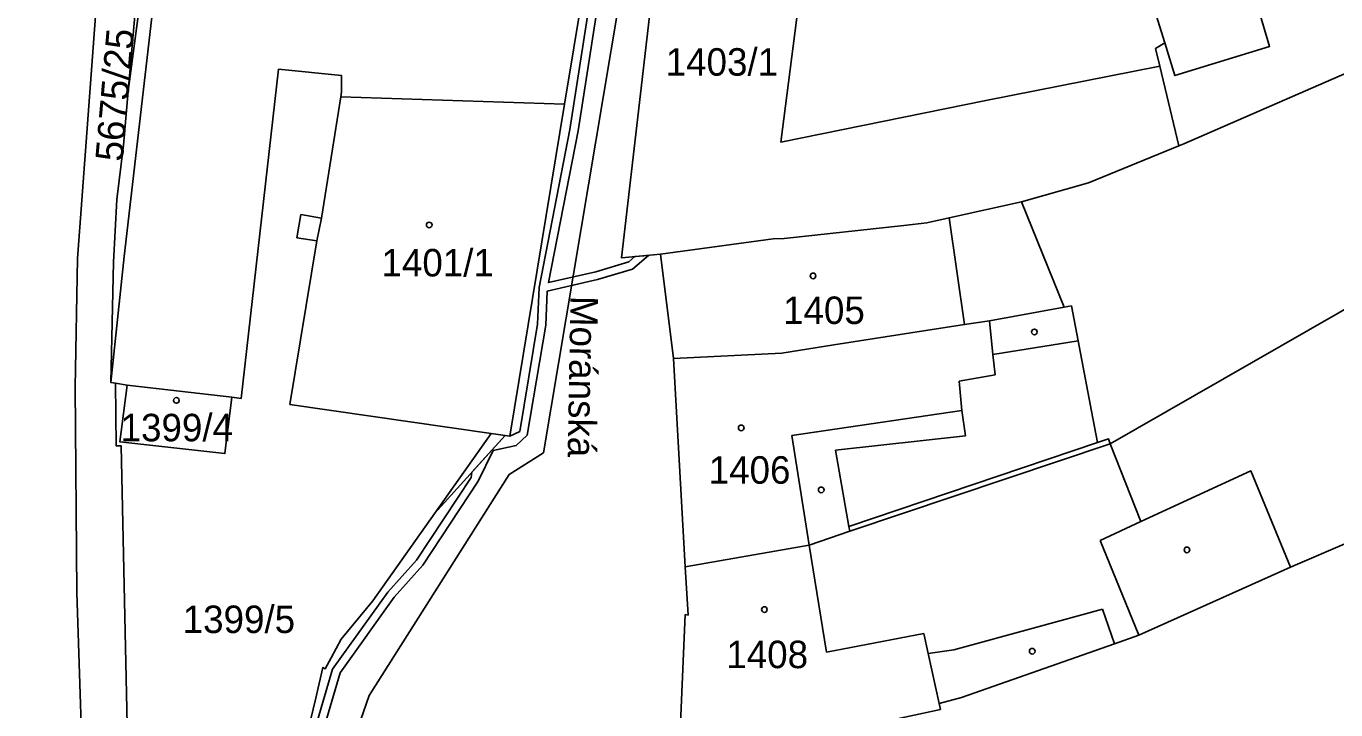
# Model space of a CAD drawing. Extents: x -644096 to -634268, y -1141430 to -1133463.
# Drawn here: x -639005.4 to -638924.4, y -1138554.3 to -1138512.1 of the extents above; entities that cross this region are included whole.
import ezdxf

# ---------------------------------------------------------------- set-up
doc = ezdxf.new("R2010")
doc.units = 0
for name, color, linetype in [('B_Hranice _3D', 7, 'Continuous'), ('M_Svah_Nasyp', 7, 'Continuous'), ('M_Svah_Zarez', 7, 'Continuous'), ('svrsek_osa_terminal_VRT', 7, 'Continuous'), ('svrsek_osa_VRT', 7, 'Continuous'), ('svrsek_popisy_VRT', 7, 'Continuous'), ('terminal_VRT', 7, 'Continuous')]:
    doc.layers.add(name, color=color, linetype=linetype)

msp = doc.modelspace()

# ---------------------------------------------------------------- linework, layer by layer
at = {"layer": 'B_Hranice _3D'}
for points in [[(-638973.89, -1138424.73), (-638973.33, -1138435.25), (-638973.27, -1138437.06), (-638972.51, -1138445.25), (-638972.44, -1138446.65), (-638971.45, -1138458.91), (-638971.04, -1138462.89), (-638970.79, -1138464.46), (-638971.24, -1138466.57), (-638971.66, -1138469.34), (-638970.04, -1138474.25), (-638969.18, -1138477.72), (-638968.36, -1138484.77), (-638968.31, -1138489.58), (-638968.67, -1138499.48), (-638969.71, -1138505.33), (-638971.75, -1138518.44), (-638973.65, -1138528.21), (-638973.75, -1138530.49), (-638974.86, -1138537.12)], [(-638969.25, -1138499.69), (-638972.09, -1138516.87), (-638975.48, -1138537.42), (-638975.75, -1138537.38), (-638980.11, -1138542.18), (-638983.95, -1138547.59), (-638985.9, -1138549.98), (-638986.52, -1138551.13), (-638986.89, -1138551.8), (-638987.03, -1138551.72), (-638987.5, -1138553.7), (-638990.33, -1138565.52), (-638991.58, -1138565.46), (-638994.23, -1138575.58), (-638991.48, -1138576.95), (-638988.91, -1138567.12), (-638984.18, -1138553.45), (-638975.52, -1138539.78), (-638973.39, -1138538.44), (-638966.9, -1138499.74)], [(-638987.89, -1138558.57), (-638985.97, -1138552.05), (-638982.62, -1138547.38), (-638980.85, -1138545.39), (-638977.43, -1138540.19), (-638976.5, -1138538.31), (-638975.07, -1138538), (-638974.4, -1138537.36), (-638973.25, -1138530.55), (-638973.16, -1138528.44), (-638970.04, -1138527.72), (-638967.88, -1138527.08), (-638966.9, -1138526.23), (-638967.74, -1138526.31), (-638968.12, -1138526.64), (-638970.16, -1138527.24), (-638973.08, -1138527.91), (-638971.25, -1138518.52), (-638969.21, -1138505.41)], [(-638974.86, -1138537.12), (-638975.48, -1138537.42), (-638975.75, -1138537.38), (-638977.82, -1138539.65), (-638977.87, -1138539.97), (-638981.25, -1138545.09), (-638983.02, -1138547.06), (-638986.43, -1138551.83), (-638988.37, -1138558.45)]]:
    msp.add_lwpolyline(points, dxfattribs=at)
at = {"layer": 'M_Svah_Nasyp'}
for p, q in [((-638958.71, -1138519.22), (-638956.35, -1138501.03)), ((-638935.27, -1138514.52), (-638946.02, -1138516.65)), ((-638946.02, -1138516.65), (-638958.71, -1138519.22)), ((-638987.12, -1138523.93), (-638987.4, -1138525.33)), ((-638948.29, -1138523.9), (-638947.35, -1138530.51)), ((-638945.59, -1138532.36), (-638945.8, -1138530.27)), ((-638940.32, -1138531.51), (-638945.59, -1138532.36)), ((-638945.59, -1138532.36), (-638945.46, -1138533.63)), ((-638945.46, -1138533.63), (-638947.67, -1138534.01)), ((-638947.67, -1138534.01), (-638947.52, -1138535.83)), ((-638958.03, -1138537.38), (-638947.52, -1138535.83)), ((-638947.52, -1138535.83), (-638947.28, -1138537.4)), ((-638958.03, -1138537.38), (-638956.95, -1138544.15)), ((-638947.28, -1138537.4), (-638955.32, -1138538.28)), ((-638939.12, -1138537.81), (-638954.5, -1138543)), ((-638954.5, -1138543), (-638955.32, -1138538.28)), ((-638938.96, -1138543.86), (-638936.43, -1138542.69)), ((-638954.45, -1138543.3), (-638954.5, -1138543)), ((-638955.88, -1138550.78), (-638956.95, -1138544.15)), ((-638936.56, -1138549.72), (-638938.96, -1138543.86)), ((-638942.88, -1138549.23), (-638938.81, -1138548.12)), ((-638938.81, -1138548.12), (-638938.07, -1138550.25)), ((-638948, -1138550.63), (-638942.88, -1138549.23)), ((-638949.86, -1138549.62), (-638955.88, -1138550.78)), ((-638949.59, -1138550.85), (-638949.86, -1138549.62)), ((-638949.59, -1138550.85), (-638948, -1138550.63)), ((-638948.91, -1138553.96), (-638949.59, -1138550.85))]:
    msp.add_line(p, q, dxfattribs=at)
msp.add_lwpolyline([(-638992.44, -1138476.65), (-638994.8, -1138491.37), (-638996.32, -1138501.53), (-638996.72, -1138503.8), (-638999.32, -1138526.31), (-639000.15, -1138534.1)], dxfattribs=at)
at = {"layer": 'M_Svah_Zarez'}
for centre in [(-638980.457, -1138524.349), (-638956.717, -1138527.499), (-638943.027, -1138530.969), (-638996.097, -1138535.199), (-638961.157, -1138536.899), (-638956.207, -1138540.739), (-638933.587, -1138544.449), (-638959.727, -1138548.139), (-638943.157, -1138550.719)]:
    msp.add_circle(centre, 0.175, dxfattribs=at)
at = {"layer": 'svrsek_osa_terminal_VRT'}
msp.add_arc((-642050.261, -1145189.597), 8802.25, 41.4131519, 75.3170489, dxfattribs=at)
at = {"layer": 'terminal_VRT'}
for p, q in [((-638938.33, -1138537.88), (-638899.46, -1138515.61)), ((-638985.93, -1138516.42), (-638972.09, -1138516.87)), ((-638941.18, -1138529.44), (-638943.83, -1138522.91)), ((-638966.15, -1138526.16), (-638965.34, -1138532.61)), ((-638965.34, -1138532.61), (-638964.63, -1138545.49)), ((-638999.86, -1138534.14), (-638999.15, -1138534.25)), ((-638999.15, -1138534.25), (-638992.67, -1138535.01))]:
    msp.add_line(p, q, dxfattribs=at)
for points in [[(-638999.75, -1138564.2), (-639000.16, -1138563.83), (-639001.77, -1138561.51), (-639002.25, -1138547.09), (-639002.35, -1138534.39), (-639002.22, -1138526.42), (-639001.02, -1138510.31), (-638998.39, -1138493.23), (-638992.75, -1138464.61), (-638992.42, -1138461.99), (-638993, -1138461.86), (-638992.3, -1138457.94), (-638991.03, -1138452.2)], [(-638999.07, -1138516.08), (-638998.66, -1138511.4), (-638997.1, -1138500.77), (-638994.22, -1138485.02), (-638991.5, -1138471.24)], [(-638992.44, -1138476.65), (-638997.74, -1138505.98), (-638999.07, -1138516.08)], [(-638972.09, -1138516.87), (-638969.25, -1138499.69), (-638969.58, -1138478.38), (-638969.96, -1138477.72), (-638970.92, -1138477.68)], [(-638934.96, -1138513.09), (-638935.81, -1138510.36), (-638939.14, -1138511.39), (-638942.26, -1138509.73), (-638943.23, -1138506.45), (-638941.52, -1138503.43), (-638943.5, -1138497.04)], [(-638965.42, -1138499.3), (-638968.56, -1138526.39), (-638966.15, -1138526.16)], [(-638934.08, -1138519.45), (-638933.79, -1138519.33), (-638921.61, -1138514.04), (-638913.36, -1138509.93), (-638905.37, -1138505.45)], [(-638934.96, -1138513.09), (-638934.34, -1138515.11), (-638928.48, -1138513.31), (-638929.5, -1138509.86)], [(-638934.08, -1138519.45), (-638935.27, -1138514.52), (-638935.54, -1138513.44), (-638934.96, -1138513.09)], [(-638992.67, -1138535.01), (-638992.09, -1138535.09), (-638989.77, -1138514.71), (-638985.88, -1138515.11), (-638985.88, -1138516.11), (-638985.93, -1138516.42)], [(-638999.07, -1138516.08), (-638999.36, -1138519.42), (-638999.77, -1138522.77), (-638999.99, -1138526.66), (-639000.15, -1138534.1), (-638999.86, -1138534.14)], [(-638985.93, -1138516.42), (-638987.12, -1138523.93), (-638988.39, -1138523.71), (-638988.64, -1138525.14), (-638987.4, -1138525.33), (-638989.07, -1138535.45), (-638976.62, -1138537.25)], [(-638976.62, -1138537.25), (-638975.48, -1138537.42), (-638972.09, -1138516.87)], [(-638943.83, -1138522.91), (-638939.67, -1138521.74), (-638934.08, -1138519.45)], [(-638966.15, -1138526.16), (-638959.18, -1138525.21), (-638958.5, -1138525.19), (-638951.11, -1138524.39), (-638949.68, -1138524.21), (-638948.29, -1138523.9), (-638943.83, -1138522.91)], [(-638927.18, -1138545.52), (-638923.54, -1138543.95), (-638919.66, -1138542.24), (-638918.03, -1138541.62), (-638909.32, -1138537.91), (-638906.19, -1138536.49), (-638902.12, -1138534.2), (-638897.23, -1138531.2), (-638892.2, -1138527.54)], [(-638965.34, -1138532.61), (-638958.65, -1138532.27), (-638955.42, -1138531.77), (-638949.74, -1138530.88), (-638947.35, -1138530.51), (-638945.8, -1138530.27), (-638941.18, -1138529.44)], [(-638938.33, -1138537.88), (-638938.43, -1138537.58), (-638939.12, -1138537.81), (-638939.49, -1138535.86), (-638940.32, -1138531.51), (-638940.73, -1138529.36), (-638941.18, -1138529.44)], [(-638999.86, -1138534.14), (-638999.82, -1138538.02), (-638999.52, -1138538.01), (-638998.95, -1138563.89)], [(-638999.15, -1138534.25), (-638999.59, -1138537.77), (-638993.09, -1138538.49), (-638992.67, -1138535.01)], [(-638995.62, -1138565.27), (-638991.58, -1138565.46), (-638990.33, -1138565.52), (-638987.5, -1138553.7), (-638987.03, -1138551.72), (-638986.89, -1138551.8), (-638986.52, -1138551.13), (-638985.9, -1138549.98), (-638983.95, -1138547.59), (-638980.11, -1138542.18), (-638976.62, -1138537.25)], [(-638964.63, -1138545.49), (-638956.95, -1138544.15), (-638954.45, -1138543.3), (-638938.33, -1138537.88)], [(-638927.18, -1138545.52), (-638929.64, -1138539.55), (-638936.43, -1138542.69), (-638938.33, -1138537.88)], [(-638964.93, -1138555.74), (-638964.33, -1138555.74), (-638956.6, -1138555.71), (-638955.08, -1138555.7), (-638953.94, -1138555.7), (-638954.01, -1138555.43), (-638948.84, -1138554.32), (-638948.91, -1138553.96), (-638947.54, -1138553.57), (-638938.07, -1138550.25), (-638936.56, -1138549.72), (-638927.18, -1138545.52)], [(-638964.63, -1138545.49), (-638964.44, -1138548.48), (-638964.62, -1138548.45), (-638964.91, -1138555.19)]]:
    msp.add_lwpolyline(points, dxfattribs=at)

# ---------------------------------------------------------------- texts
at = {"layer": 'svrsek_osa_VRT'}
msp.add_text('5675/25', height=1.7, rotation=85, dxfattribs=at).set_placement((-638999.423, -1138520.468))
for s, p in [('1403/1', (-638965.83, -1138515.115)), ('1401/1', (-638983.41, -1138527.535)), ('1405', (-638958.57, -1138530.475)), ('1399/4', (-638999.546, -1138537.732)), ('1406', (-638963.17, -1138540.355)), ('1399/5', (-638995.706, -1138549.592)), ('1408', (-638962.08, -1138551.765))]:
    msp.add_text(s, height=1.7, dxfattribs=at).set_placement(p)
at = {"layer": 'svrsek_popisy_VRT'}
msp.add_text('Moránská', height=1.7, rotation=269, dxfattribs=at).set_placement((-638971.718, -1138528.727))

doc.saveas('drawing.dxf')
